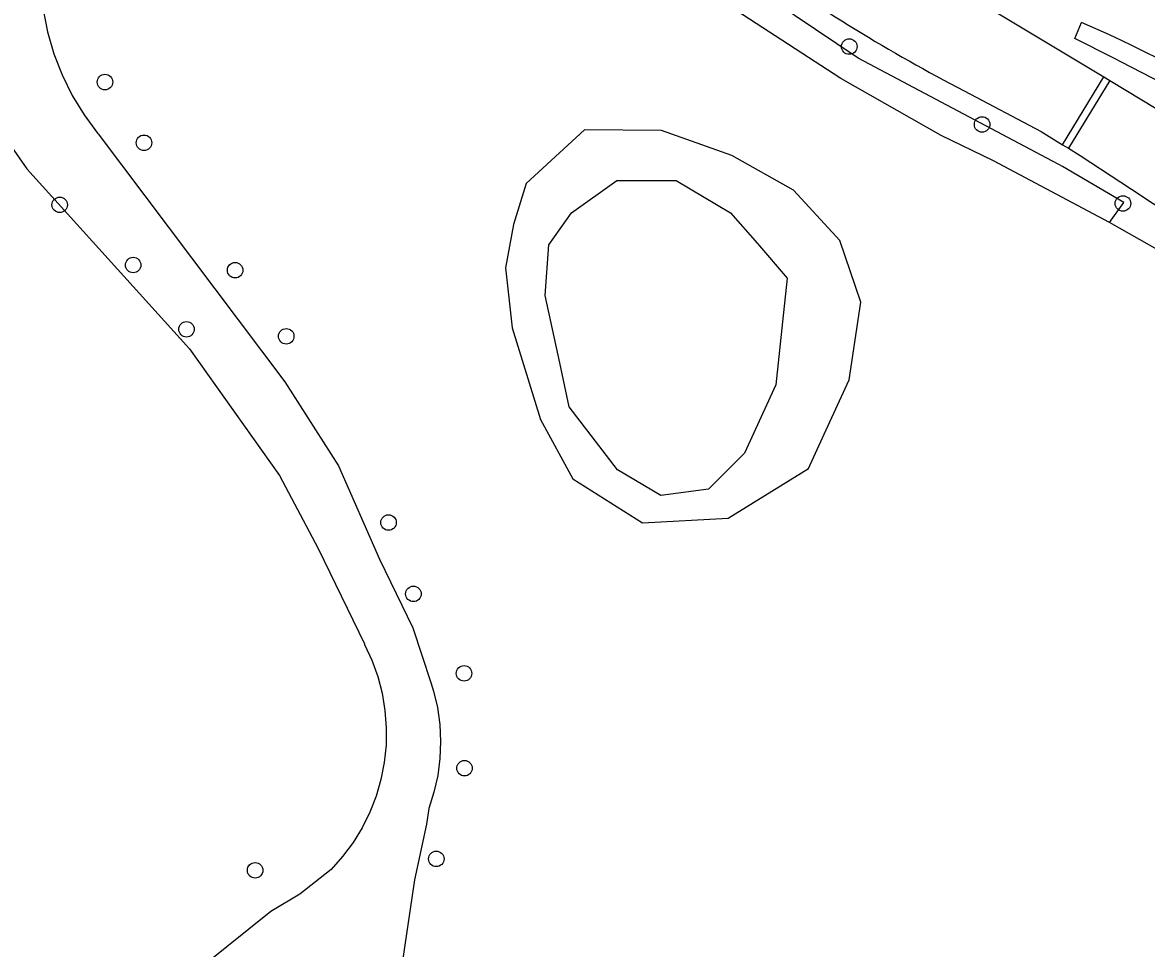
# Model space of a CAD drawing. Extents: x 160203 to 161526, y 379529 to 381797.
# Drawn here: x 160838.5 to 160909.4, y 381380.6 to 381439 of the extents above; entities that cross this region are included whole.
import ezdxf

# ---------------------------------------------------------------- set-up
doc = ezdxf.new("R2010")
doc.units = 0
for name, color, linetype in [('IMGEO_Berm_groen', 7, 'Continuous'), ('IMGEO_Boom', 7, 'Continuous'), ('IMGEO_Grasland_agrarisch', 7, 'Continuous'), ('IMGEO_Meer_plas_ven_vijver', 7, 'Continuous'), ('IMGEO_Rijbaan_lokaal_gesloten', 7, 'Continuous'), ('IMGEO_Waterloop', 7, 'Continuous')]:
    doc.layers.add(name, color=color, linetype=linetype)

msp = doc.modelspace()

# ---------------------------------------------------------------- linework, layer by layer
at = {"layer": 'IMGEO_Berm_groen'}
msp.add_lwpolyline([(160910.8, 381424.24), (160907.02, 381426.384)], dxfattribs=at)
at = {"layer": 'IMGEO_Boom'}
for centre in [(160890.613, 381437.477), (160843.692, 381435.238), (160898.988, 381432.566), (160846.152, 381431.41), (160840.837, 381427.496), (160907.866, 381427.581), (160845.469, 381423.699), (160851.896, 381423.371), (160848.831, 381419.648), (160855.119, 381419.204), (160861.569, 381407.458), (160863.136, 381402.96), (160866.33, 381397.944), (160866.357, 381391.965), (160864.578, 381386.245), (160853.158, 381385.524)]:
    msp.add_circle(centre, 0.489, dxfattribs=at)
at = {"layer": 'IMGEO_Grasland_agrarisch'}
msp.add_lwpolyline([(160878.783, 381432.175), (160873.932, 381432.221), (160870.235, 381428.847), (160869.45, 381426.259), (160868.942, 381423.532), (160869.357, 381419.742), (160871.159, 381413.964), (160873.192, 381410.22), (160877.582, 381407.447), (160882.988, 381407.725), (160888.044, 381410.87), (160889.041, 381413.04), (160890.612, 381416.46), (160891.351, 381421.359), (160890.011, 381425.242), (160887.1, 381428.431), (160883.219, 381430.603), (160878.783, 381432.175)], dxfattribs=at)
at = {"layer": 'IMGEO_Meer_plas_ven_vijver'}
msp.add_lwpolyline([(160879.707, 381429.032), (160883.127, 381426.998), (160884.836, 381425.057), (160886.695, 381422.864), (160886.407, 381420.111), (160885.991, 381416.136), (160884.004, 381411.838), (160881.74, 381409.573), (160878.737, 381409.157), (160876.011, 381410.775), (160872.964, 381414.746), (160872.361, 381417.523), (160871.437, 381421.775), (160871.668, 381424.964), (160873.1, 381426.998), (160875.965, 381429.032), (160879.707, 381429.032)], dxfattribs=at)
at = {"layer": 'IMGEO_Rijbaan_lokaal_gesloten'}
for points in [[(160899.001, 381440.181), (160906.67, 381435.562)], [(160904.063, 381431.29), (160906.67, 381435.562)], [(160906.67, 381435.562), (160907.046, 381435.335)], [(160907.046, 381435.335), (160904.439, 381431.06)], [(160907.046, 381435.335), (160910.972, 381432.97), (160912.552, 381432.018), (160917.334, 381428.913), (160920.952, 381426.102), (160925.032, 381422.57), (160927.567, 381420.103), (160934.194, 381412.819), (160950.18, 381393.293), (160963.005, 381376.355), (160971.374, 381364.801), (160974.457, 381360.25)], [(160897.849, 381434.679), (160902.709, 381432.115), (160904.063, 381431.29)], [(160904.063, 381431.29), (160904.439, 381431.06)], [(160904.439, 381431.06), (160905.178, 381430.61), (160908.403, 381428.475), (160913.804, 381424.901), (160919.546, 381420.174), (160925.895, 381414.004), (160931.668, 381407.291), (160938.993, 381398.236), (160961.555, 381368.472), (160969.298, 381356.803)]]:
    msp.add_lwpolyline(points, dxfattribs=at)
msp.add_arc((160952.119, 381538.443), 117.099, 234.66177, 242.38961, dxfattribs=at)
at = {"layer": 'IMGEO_Waterloop'}
for points in [[(160907.02, 381426.384), (160907.929, 381427.645), (160904.059, 381429.909), (160903.816, 381430.038), (160903.426, 381430.245), (160891.171, 381436.75), (160879.191, 381444.823), (160874.317, 381448.335), (160869.51, 381452.479), (160863.128, 381457.99), (160852.001, 381467.339), (160846.694, 381471.054)], [(160907.02, 381426.384), (160899.711, 381430.263), (160896.402, 381431.864), (160890.073, 381435.469), (160878.992, 381442.693), (160875.085, 381445.607)], [(160839.798, 381439.811), (160840.071, 381438.402), (160840.469, 381437.023), (160840.989, 381435.685), (160841.626, 381434.399), (160842.375, 381433.175), (160843.23, 381432.023), (160843.266, 381431.979), (160855.032, 381416.328), (160858.419, 381411.044), (160860.994, 381405.151), (160863.094, 381400.815), (160864.245, 381397.36), (160864.406, 381396.833), (160864.649, 381395.785), (160864.797, 381394.721), (160864.85, 381393.647), (160864.806, 381392.573), (160864.667, 381391.507), (160864.433, 381390.457), (160864.106, 381389.433), (160863.954, 381388.431), (160863.195, 381384.923), (160862.361, 381379.254)], [(160978.476, 381357.145), (160974.176, 381363.232), (160959.284, 381383.102), (160937.453, 381410.816), (160935.963, 381413.052), (160927.255, 381422.406), (160924.298, 381425.072), (160920.79, 381427.97), (160915.731, 381431.808), (160910.348, 381435.179), (160907.771, 381436.493), (160907.291, 381436.737), (160904.841, 381437.986), (160905.254, 381438.997)], [(160836.951, 381432.327), (160838.765, 381429.758), (160849.022, 381418.418), (160854.694, 381410.435), (160857.132, 381405.828), (160860.045, 381399.799), (160860.058, 381399.774), (160860.518, 381398.781), (160860.888, 381397.749), (160861.164, 381396.689), (160861.344, 381395.609), (160861.427, 381394.517), (160861.413, 381393.421), (160861.3, 381392.332), (160861.091, 381391.257), (160860.786, 381390.204), (160860.388, 381389.184), (160859.901, 381388.202), (160859.329, 381387.269), (160858.675, 381386.39), (160857.945, 381385.573), (160855.981, 381384.015), (160854.152, 381382.931), (160849.996, 381379.59)]]:
    msp.add_lwpolyline(points, dxfattribs=at)
msp.add_arc((160875.236, 381369.023), 76.14, 53.01396, 66.78139, dxfattribs=at)

doc.saveas('drawing.dxf')
